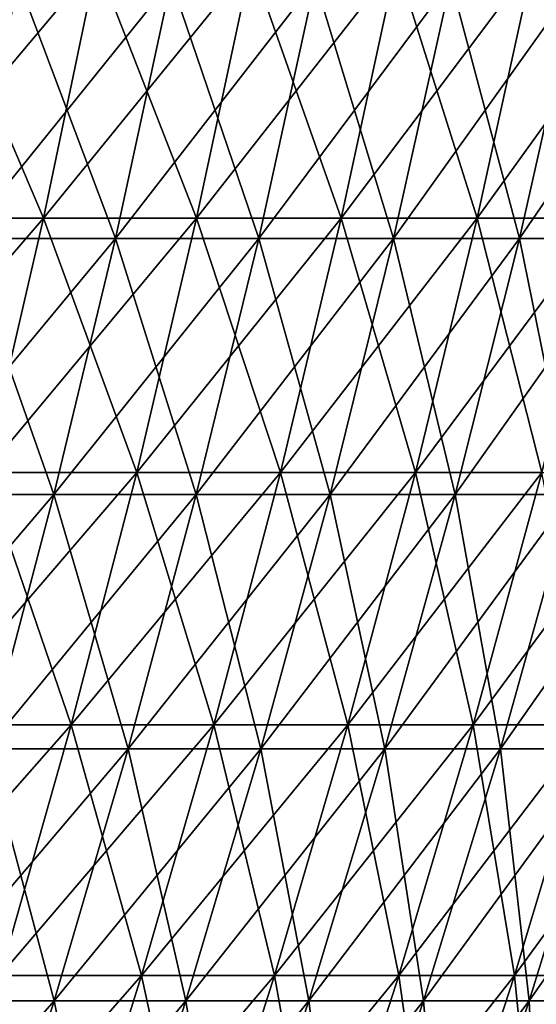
# Model space of a CAD drawing. Header units: millimetres. Extents: x -250 to 250, y 3898 to 4150.
# Tile 547 of 558: x 209 to 221, y 4070 to 4093. Entities that reach past the tile are written whole.
import ezdxf

# ---------------------------------------------------------------- set-up
doc = ezdxf.new("R2010")
doc.units = ezdxf.units.MM
doc.header["$LTSCALE"] = 5.599365
for name, color, linetype in [('2', 7, 'CONTINUOUS'), ('3', 7, 'CONTINUOUS'), ('4', 7, 'CONTINUOUS'), ('5', 7, 'CONTINUOUS')]:
    doc.layers.add(name, color=color, linetype=linetype)

msp = doc.modelspace()

# ---------------------------------------------------------------- linework, layer by layer
at = {"layer": '2', "color": 251, "linetype": 'Continuous', "true_color": 0x504f50}
for points in [[(209.809, 4088.298, -121.133), (205.979, 4088.298, -127.537), (211.076, 4094.359, -121.865), (209.809, 4088.298, -121.133)], [(211.076, 4094.359, -121.865), (205.979, 4088.298, -127.537), (207.223, 4094.359, -128.307), (211.076, 4094.359, -121.865)], [(213.439, 4088.298, -114.615), (209.809, 4088.298, -121.133), (214.729, 4094.359, -115.307), (213.439, 4088.298, -114.615)], [(214.729, 4094.359, -115.307), (209.809, 4088.298, -121.133), (211.076, 4094.359, -121.865), (214.729, 4094.359, -115.307)], [(216.868, 4088.298, -107.987), (213.439, 4088.298, -114.615), (218.178, 4094.359, -108.64), (216.868, 4088.298, -107.987)], [(218.178, 4094.359, -108.64), (213.439, 4088.298, -114.615), (214.729, 4094.359, -115.307), (218.178, 4094.359, -108.64)], [(220.09, 4088.298, -101.258), (216.868, 4088.298, -107.987), (221.42, 4094.359, -101.869), (220.09, 4088.298, -101.258)], [(221.42, 4094.359, -101.869), (216.868, 4088.298, -107.987), (218.178, 4094.359, -108.64), (221.42, 4094.359, -101.869)], [(223.104, 4088.298, -94.432), (220.09, 4088.298, -101.258), (224.452, 4094.359, -95.002), (223.104, 4088.298, -94.432)], [(224.452, 4094.359, -95.002), (220.09, 4088.298, -101.258), (221.42, 4094.359, -101.869), (224.452, 4094.359, -95.002)], [(208.411, 4082.276, -120.326), (204.606, 4082.276, -126.687), (209.809, 4088.298, -121.133), (208.411, 4082.276, -120.326)], [(209.809, 4088.298, -121.133), (204.606, 4082.276, -126.687), (205.979, 4088.298, -127.537), (209.809, 4088.298, -121.133)], [(212.017, 4082.276, -113.851), (208.411, 4082.276, -120.326), (213.439, 4088.298, -114.615), (212.017, 4082.276, -113.851)], [(213.439, 4088.298, -114.615), (208.411, 4082.276, -120.326), (209.809, 4088.298, -121.133), (213.439, 4088.298, -114.615)], [(215.423, 4082.276, -107.268), (212.017, 4082.276, -113.851), (216.868, 4088.298, -107.987), (215.423, 4082.276, -107.268)], [(216.868, 4088.298, -107.987), (212.017, 4082.276, -113.851), (213.439, 4088.298, -114.615), (216.868, 4088.298, -107.987)], [(218.624, 4082.276, -100.583), (215.423, 4082.276, -107.268), (220.09, 4088.298, -101.258), (218.624, 4082.276, -100.583)], [(220.09, 4088.298, -101.258), (215.423, 4082.276, -107.268), (216.868, 4088.298, -107.987), (220.09, 4088.298, -101.258)], [(221.618, 4082.276, -93.803), (218.624, 4082.276, -100.583), (223.104, 4088.298, -94.432), (221.618, 4082.276, -93.803)], [(223.104, 4088.298, -94.432), (218.624, 4082.276, -100.583), (220.09, 4088.298, -101.258), (223.104, 4088.298, -94.432)], [(210.463, 4076.295, -113.016), (206.883, 4076.295, -119.444), (212.017, 4082.276, -113.851), (210.463, 4076.295, -113.016)], [(212.017, 4082.276, -113.851), (206.883, 4076.295, -119.444), (208.411, 4082.276, -120.326), (212.017, 4082.276, -113.851)], [(213.844, 4076.295, -106.482), (210.463, 4076.295, -113.016), (215.423, 4082.276, -107.268), (213.844, 4076.295, -106.482)], [(215.423, 4082.276, -107.268), (210.463, 4076.295, -113.016), (212.017, 4082.276, -113.851), (215.423, 4082.276, -107.268)], [(217.022, 4076.295, -99.846), (213.844, 4076.295, -106.482), (218.624, 4082.276, -100.583), (217.022, 4076.295, -99.846)], [(218.624, 4082.276, -100.583), (213.844, 4076.295, -106.482), (215.423, 4082.276, -107.268), (218.624, 4082.276, -100.583)], [(219.994, 4076.295, -93.115), (217.022, 4076.295, -99.846), (221.618, 4082.276, -93.803), (219.994, 4076.295, -93.115)], [(221.618, 4082.276, -93.803), (217.022, 4076.295, -99.846), (218.624, 4082.276, -100.583), (221.618, 4082.276, -93.803)], [(222.757, 4076.295, -86.296), (219.994, 4076.295, -93.115), (224.401, 4082.276, -86.934), (222.757, 4076.295, -86.296)], [(224.401, 4082.276, -86.934), (219.994, 4076.295, -93.115), (221.618, 4082.276, -93.803), (224.401, 4082.276, -86.934)], [(208.779, 4070.361, -112.112), (205.227, 4070.361, -118.488), (210.463, 4076.295, -113.016), (208.779, 4070.361, -112.112)], [(210.463, 4076.295, -113.016), (205.227, 4070.361, -118.488), (206.883, 4076.295, -119.444), (210.463, 4076.295, -113.016)], [(212.132, 4070.361, -105.629), (208.779, 4070.361, -112.112), (213.844, 4076.295, -106.482), (212.132, 4070.361, -105.629)], [(213.844, 4076.295, -106.482), (208.779, 4070.361, -112.112), (210.463, 4076.295, -113.016), (213.844, 4076.295, -106.482)], [(215.284, 4070.361, -99.047), (212.132, 4070.361, -105.629), (217.022, 4076.295, -99.846), (215.284, 4070.361, -99.047)], [(217.022, 4076.295, -99.846), (212.132, 4070.361, -105.629), (213.844, 4076.295, -106.482), (217.022, 4076.295, -99.846)], [(218.232, 4070.361, -92.37), (215.284, 4070.361, -99.047), (219.994, 4076.295, -93.115), (218.232, 4070.361, -92.37)], [(219.994, 4076.295, -93.115), (215.284, 4070.361, -99.047), (217.022, 4076.295, -99.846), (219.994, 4076.295, -93.115)], [(220.973, 4070.361, -85.606), (218.232, 4070.361, -92.37), (222.757, 4076.295, -86.296), (220.973, 4070.361, -85.606)], [(222.757, 4076.295, -86.296), (218.232, 4070.361, -92.37), (219.994, 4076.295, -93.115), (222.757, 4076.295, -86.296)], [(223.505, 4070.361, -78.76), (220.973, 4070.361, -85.606), (225.309, 4076.295, -79.396), (223.505, 4070.361, -78.76)], [(225.309, 4076.295, -79.396), (220.973, 4070.361, -85.606), (222.757, 4076.295, -86.296), (225.309, 4076.295, -79.396)], [(210.288, 4064.476, -104.711), (206.964, 4064.476, -111.137), (212.132, 4070.361, -105.629), (210.288, 4064.476, -104.711)], [(212.132, 4070.361, -105.629), (206.964, 4064.476, -111.137), (208.779, 4070.361, -112.112), (212.132, 4070.361, -105.629)], [(213.413, 4064.476, -98.186), (210.288, 4064.476, -104.711), (215.284, 4070.361, -99.047), (213.413, 4064.476, -98.186)], [(215.284, 4070.361, -99.047), (210.288, 4064.476, -104.711), (212.132, 4070.361, -105.629), (215.284, 4070.361, -99.047)], [(216.336, 4064.476, -91.567), (213.413, 4064.476, -98.186), (218.232, 4070.361, -92.37), (216.336, 4064.476, -91.567)], [(218.232, 4070.361, -92.37), (213.413, 4064.476, -98.186), (215.284, 4070.361, -99.047), (218.232, 4070.361, -92.37)], [(219.053, 4064.476, -84.861), (216.336, 4064.476, -91.567), (220.973, 4070.361, -85.606), (219.053, 4064.476, -84.861)], [(220.973, 4070.361, -85.606), (216.336, 4064.476, -91.567), (218.232, 4070.361, -92.37), (220.973, 4070.361, -85.606)], [(221.562, 4064.476, -78.075), (219.053, 4064.476, -84.861), (223.505, 4070.361, -78.76), (221.562, 4064.476, -78.075)], [(223.505, 4070.361, -78.76), (219.053, 4064.476, -84.861), (220.973, 4070.361, -85.606), (223.505, 4070.361, -78.76)]]:
    msp.add_3dface(points, dxfattribs=at)
at = {"layer": '3', "color": 251, "linetype": 'Continuous', "true_color": 0x504f50}
for points in [[(205.979, 4088.298, 127.537), (209.809, 4088.298, 121.133), (207.223, 4094.359, 128.307), (205.979, 4088.298, 127.537)], [(207.223, 4094.359, 128.307), (209.809, 4088.298, 121.133), (211.076, 4094.359, 121.865), (207.223, 4094.359, 128.307)], [(209.809, 4088.298, 121.133), (213.439, 4088.298, 114.615), (211.076, 4094.359, 121.865), (209.809, 4088.298, 121.133)], [(211.076, 4094.359, 121.865), (213.439, 4088.298, 114.615), (214.729, 4094.359, 115.307), (211.076, 4094.359, 121.865)], [(213.439, 4088.298, 114.615), (216.868, 4088.298, 107.987), (214.729, 4094.359, 115.307), (213.439, 4088.298, 114.615)], [(214.729, 4094.359, 115.307), (216.868, 4088.298, 107.987), (218.178, 4094.359, 108.64), (214.729, 4094.359, 115.307)], [(216.868, 4088.298, 107.987), (220.09, 4088.298, 101.258), (218.178, 4094.359, 108.64), (216.868, 4088.298, 107.987)], [(218.178, 4094.359, 108.64), (220.09, 4088.298, 101.258), (221.42, 4094.359, 101.869), (218.178, 4094.359, 108.64)], [(220.09, 4088.298, 101.258), (223.104, 4088.298, 94.432), (221.42, 4094.359, 101.869), (220.09, 4088.298, 101.258)], [(221.42, 4094.359, 101.869), (223.104, 4088.298, 94.432), (224.452, 4094.359, 95.002), (221.42, 4094.359, 101.869)], [(205.979, 4088.298, 127.537), (208.411, 4082.276, 120.326), (209.809, 4088.298, 121.133), (205.979, 4088.298, 127.537)], [(208.411, 4082.276, 120.326), (212.017, 4082.276, 113.851), (209.809, 4088.298, 121.133), (208.411, 4082.276, 120.326)], [(209.809, 4088.298, 121.133), (212.017, 4082.276, 113.851), (213.439, 4088.298, 114.615), (209.809, 4088.298, 121.133)], [(212.017, 4082.276, 113.851), (215.423, 4082.276, 107.268), (213.439, 4088.298, 114.615), (212.017, 4082.276, 113.851)], [(213.439, 4088.298, 114.615), (215.423, 4082.276, 107.268), (216.868, 4088.298, 107.987), (213.439, 4088.298, 114.615)], [(215.423, 4082.276, 107.268), (218.624, 4082.276, 100.583), (216.868, 4088.298, 107.987), (215.423, 4082.276, 107.268)], [(216.868, 4088.298, 107.987), (218.624, 4082.276, 100.583), (220.09, 4088.298, 101.258), (216.868, 4088.298, 107.987)], [(218.624, 4082.276, 100.583), (221.618, 4082.276, 93.803), (220.09, 4088.298, 101.258), (218.624, 4082.276, 100.583)], [(220.09, 4088.298, 101.258), (221.618, 4082.276, 93.803), (223.104, 4088.298, 94.432), (220.09, 4088.298, 101.258)], [(206.883, 4076.295, 119.444), (210.463, 4076.295, 113.016), (208.411, 4082.276, 120.326), (206.883, 4076.295, 119.444)], [(208.411, 4082.276, 120.326), (210.463, 4076.295, 113.016), (212.017, 4082.276, 113.851), (208.411, 4082.276, 120.326)], [(210.463, 4076.295, 113.016), (213.844, 4076.295, 106.482), (212.017, 4082.276, 113.851), (210.463, 4076.295, 113.016)], [(212.017, 4082.276, 113.851), (213.844, 4076.295, 106.482), (215.423, 4082.276, 107.268), (212.017, 4082.276, 113.851)], [(213.844, 4076.295, 106.482), (217.022, 4076.295, 99.846), (215.423, 4082.276, 107.268), (213.844, 4076.295, 106.482)], [(215.423, 4082.276, 107.268), (217.022, 4076.295, 99.846), (218.624, 4082.276, 100.583), (215.423, 4082.276, 107.268)], [(217.022, 4076.295, 99.846), (219.994, 4076.295, 93.115), (218.624, 4082.276, 100.583), (217.022, 4076.295, 99.846)], [(218.624, 4082.276, 100.583), (219.994, 4076.295, 93.115), (221.618, 4082.276, 93.803), (218.624, 4082.276, 100.583)], [(219.994, 4076.295, 93.115), (222.757, 4076.295, 86.296), (221.618, 4082.276, 93.803), (219.994, 4076.295, 93.115)], [(206.883, 4076.295, 119.444), (208.779, 4070.361, 112.112), (210.463, 4076.295, 113.016), (206.883, 4076.295, 119.444)], [(208.779, 4070.361, 112.112), (212.132, 4070.361, 105.629), (210.463, 4076.295, 113.016), (208.779, 4070.361, 112.112)], [(210.463, 4076.295, 113.016), (212.132, 4070.361, 105.629), (213.844, 4076.295, 106.482), (210.463, 4076.295, 113.016)], [(212.132, 4070.361, 105.629), (215.284, 4070.361, 99.047), (213.844, 4076.295, 106.482), (212.132, 4070.361, 105.629)], [(213.844, 4076.295, 106.482), (215.284, 4070.361, 99.047), (217.022, 4076.295, 99.846), (213.844, 4076.295, 106.482)], [(215.284, 4070.361, 99.047), (218.232, 4070.361, 92.37), (217.022, 4076.295, 99.846), (215.284, 4070.361, 99.047)], [(217.022, 4076.295, 99.846), (218.232, 4070.361, 92.37), (219.994, 4076.295, 93.115), (217.022, 4076.295, 99.846)], [(218.232, 4070.361, 92.37), (220.973, 4070.361, 85.606), (219.994, 4076.295, 93.115), (218.232, 4070.361, 92.37)], [(219.994, 4076.295, 93.115), (220.973, 4070.361, 85.606), (222.757, 4076.295, 86.296), (219.994, 4076.295, 93.115)], [(220.973, 4070.361, 85.606), (223.505, 4070.361, 78.76), (222.757, 4076.295, 86.296), (220.973, 4070.361, 85.606)], [(206.964, 4064.476, 111.137), (210.288, 4064.476, 104.711), (208.779, 4070.361, 112.112), (206.964, 4064.476, 111.137)], [(208.779, 4070.361, 112.112), (210.288, 4064.476, 104.711), (212.132, 4070.361, 105.629), (208.779, 4070.361, 112.112)], [(210.288, 4064.476, 104.711), (213.413, 4064.476, 98.186), (212.132, 4070.361, 105.629), (210.288, 4064.476, 104.711)], [(212.132, 4070.361, 105.629), (213.413, 4064.476, 98.186), (215.284, 4070.361, 99.047), (212.132, 4070.361, 105.629)], [(213.413, 4064.476, 98.186), (216.336, 4064.476, 91.567), (215.284, 4070.361, 99.047), (213.413, 4064.476, 98.186)], [(215.284, 4070.361, 99.047), (216.336, 4064.476, 91.567), (218.232, 4070.361, 92.37), (215.284, 4070.361, 99.047)], [(216.336, 4064.476, 91.567), (219.053, 4064.476, 84.861), (218.232, 4070.361, 92.37), (216.336, 4064.476, 91.567)], [(218.232, 4070.361, 92.37), (219.053, 4064.476, 84.861), (220.973, 4070.361, 85.606), (218.232, 4070.361, 92.37)], [(219.053, 4064.476, 84.861), (221.562, 4064.476, 78.075), (220.973, 4070.361, 85.606), (219.053, 4064.476, 84.861)], [(220.973, 4070.361, 85.606), (221.562, 4064.476, 78.075), (223.505, 4070.361, 78.76), (220.973, 4070.361, 85.606)]]:
    msp.add_3dface(points, dxfattribs=at)
at = {"layer": '4', "color": 155, "linetype": 'Continuous', "true_color": 0x4a708c}
for points in [[(211.512, 4087.818, 113.579), (207.914, 4087.818, 120.039), (212.832, 4093.922, 114.288), (211.512, 4087.818, 113.579)], [(212.832, 4093.922, 114.288), (207.914, 4087.818, 120.039), (209.212, 4093.922, 120.788), (212.832, 4093.922, 114.288)], [(214.909, 4087.818, 107.012), (211.512, 4087.818, 113.579), (216.251, 4093.922, 107.68), (214.909, 4087.818, 107.012)], [(216.251, 4093.922, 107.68), (211.512, 4087.818, 113.579), (212.832, 4093.922, 114.288), (216.251, 4093.922, 107.68)], [(218.102, 4087.818, 100.343), (214.909, 4087.818, 107.012), (219.464, 4093.922, 100.969), (218.102, 4087.818, 100.343)], [(219.464, 4093.922, 100.969), (214.909, 4087.818, 107.012), (216.251, 4093.922, 107.68), (219.464, 4093.922, 100.969)], [(221.089, 4087.818, 93.579), (218.102, 4087.818, 100.343), (222.469, 4093.922, 94.163), (221.089, 4087.818, 93.579)], [(222.469, 4093.922, 94.163), (218.102, 4087.818, 100.343), (219.464, 4093.922, 100.969), (222.469, 4093.922, 94.163)], [(223.866, 4087.818, 86.726), (221.089, 4087.818, 93.579), (225.264, 4093.922, 87.268), (223.866, 4087.818, 86.726)], [(225.264, 4093.922, 87.268), (221.089, 4087.818, 93.579), (222.469, 4093.922, 94.163), (225.264, 4093.922, 87.268)], [(210.055, 4081.754, 112.797), (206.482, 4081.754, 119.212), (211.512, 4087.818, 113.579), (210.055, 4081.754, 112.797)], [(211.512, 4087.818, 113.579), (206.482, 4081.754, 119.212), (207.914, 4087.818, 120.039), (211.512, 4087.818, 113.579)], [(213.429, 4081.754, 106.275), (210.055, 4081.754, 112.797), (214.909, 4087.818, 107.012), (213.429, 4081.754, 106.275)], [(214.909, 4087.818, 107.012), (210.055, 4081.754, 112.797), (211.512, 4087.818, 113.579), (214.909, 4087.818, 107.012)], [(216.601, 4081.754, 99.652), (213.429, 4081.754, 106.275), (218.102, 4087.818, 100.343), (216.601, 4081.754, 99.652)], [(218.102, 4087.818, 100.343), (213.429, 4081.754, 106.275), (214.909, 4087.818, 107.012), (218.102, 4087.818, 100.343)], [(219.567, 4081.754, 92.935), (216.601, 4081.754, 99.652), (221.089, 4087.818, 93.579), (219.567, 4081.754, 92.935)], [(221.089, 4087.818, 93.579), (216.601, 4081.754, 99.652), (218.102, 4087.818, 100.343), (221.089, 4087.818, 93.579)], [(222.325, 4081.754, 86.129), (219.567, 4081.754, 92.935), (223.866, 4087.818, 86.726), (222.325, 4081.754, 86.129)], [(223.866, 4087.818, 86.726), (219.567, 4081.754, 92.935), (221.089, 4087.818, 93.579), (223.866, 4087.818, 86.726)], [(208.464, 4075.733, 111.943), (204.918, 4075.733, 118.309), (210.055, 4081.754, 112.797), (208.464, 4075.733, 111.943)], [(210.055, 4081.754, 112.797), (204.918, 4075.733, 118.309), (206.482, 4081.754, 119.212), (210.055, 4081.754, 112.797)], [(211.812, 4075.733, 105.47), (208.464, 4075.733, 111.943), (213.429, 4081.754, 106.275), (211.812, 4075.733, 105.47)], [(213.429, 4081.754, 106.275), (208.464, 4075.733, 111.943), (210.055, 4081.754, 112.797), (213.429, 4081.754, 106.275)], [(214.96, 4075.733, 98.897), (211.812, 4075.733, 105.47), (216.601, 4081.754, 99.652), (214.96, 4075.733, 98.897)], [(216.601, 4081.754, 99.652), (211.812, 4075.733, 105.47), (213.429, 4081.754, 106.275), (216.601, 4081.754, 99.652)], [(217.903, 4075.733, 92.231), (214.96, 4075.733, 98.897), (219.567, 4081.754, 92.935), (217.903, 4075.733, 92.231)], [(219.567, 4081.754, 92.935), (214.96, 4075.733, 98.897), (216.601, 4081.754, 99.652), (219.567, 4081.754, 92.935)], [(220.64, 4075.733, 85.477), (217.903, 4075.733, 92.231), (222.325, 4081.754, 86.129), (220.64, 4075.733, 85.477)], [(222.325, 4081.754, 86.129), (217.903, 4075.733, 92.231), (219.567, 4081.754, 92.935), (222.325, 4081.754, 86.129)], [(223.168, 4075.733, 78.641), (220.64, 4075.733, 85.477), (224.871, 4081.754, 79.242), (223.168, 4075.733, 78.641)], [(224.871, 4081.754, 79.242), (220.64, 4075.733, 85.477), (222.325, 4081.754, 86.129), (224.871, 4081.754, 79.242)], [(210.059, 4069.76, 104.597), (206.739, 4069.76, 111.016), (211.812, 4075.733, 105.47), (210.059, 4069.76, 104.597)], [(211.812, 4075.733, 105.47), (206.739, 4069.76, 111.016), (208.464, 4075.733, 111.943), (211.812, 4075.733, 105.47)], [(213.181, 4069.76, 98.079), (210.059, 4069.76, 104.597), (214.96, 4075.733, 98.897), (213.181, 4069.76, 98.079)], [(214.96, 4075.733, 98.897), (210.059, 4069.76, 104.597), (211.812, 4075.733, 105.47), (214.96, 4075.733, 98.897)], [(216.1, 4069.76, 91.467), (213.181, 4069.76, 98.079), (217.903, 4075.733, 92.231), (216.1, 4069.76, 91.467)], [(217.903, 4075.733, 92.231), (213.181, 4069.76, 98.079), (214.96, 4075.733, 98.897), (217.903, 4075.733, 92.231)], [(218.814, 4069.76, 84.769), (216.1, 4069.76, 91.467), (220.64, 4075.733, 85.477), (218.814, 4069.76, 84.769)], [(220.64, 4075.733, 85.477), (216.1, 4069.76, 91.467), (217.903, 4075.733, 92.231), (220.64, 4075.733, 85.477)], [(221.321, 4069.76, 77.991), (218.814, 4069.76, 84.769), (223.168, 4075.733, 78.641), (221.321, 4069.76, 77.991)], [(223.168, 4075.733, 78.641), (218.814, 4069.76, 84.769), (220.64, 4075.733, 85.477), (223.168, 4075.733, 78.641)], [(223.618, 4069.76, 71.138), (221.321, 4069.76, 77.991), (225.484, 4075.733, 71.732), (223.618, 4069.76, 71.138)], [(225.484, 4075.733, 71.732), (221.321, 4069.76, 77.991), (223.168, 4075.733, 78.641), (225.484, 4075.733, 71.732)], [(208.172, 4063.839, 103.657), (204.881, 4063.839, 110.019), (210.059, 4069.76, 104.597), (208.172, 4063.839, 103.657)], [(210.059, 4069.76, 104.597), (204.881, 4063.839, 110.019), (206.739, 4069.76, 111.016), (210.059, 4069.76, 104.597)], [(211.265, 4063.839, 97.197), (208.172, 4063.839, 103.657), (213.181, 4069.76, 98.079), (211.265, 4063.839, 97.197)], [(213.181, 4069.76, 98.079), (208.172, 4063.839, 103.657), (210.059, 4069.76, 104.597), (213.181, 4069.76, 98.079)], [(214.158, 4063.839, 90.645), (211.265, 4063.839, 97.197), (216.1, 4069.76, 91.467), (214.158, 4063.839, 90.645)], [(216.1, 4069.76, 91.467), (211.265, 4063.839, 97.197), (213.181, 4069.76, 98.079), (216.1, 4069.76, 91.467)], [(216.848, 4063.839, 84.007), (214.158, 4063.839, 90.645), (218.814, 4069.76, 84.769), (216.848, 4063.839, 84.007)], [(218.814, 4069.76, 84.769), (214.158, 4063.839, 90.645), (216.1, 4069.76, 91.467), (218.814, 4069.76, 84.769)], [(219.332, 4063.839, 77.29), (216.848, 4063.839, 84.007), (221.321, 4069.76, 77.991), (219.332, 4063.839, 77.29)], [(221.321, 4069.76, 77.991), (216.848, 4063.839, 84.007), (218.814, 4069.76, 84.769), (221.321, 4069.76, 77.991)], [(221.608, 4063.839, 70.499), (219.332, 4063.839, 77.29), (223.618, 4069.76, 71.138), (221.608, 4063.839, 70.499)], [(223.618, 4069.76, 71.138), (219.332, 4063.839, 77.29), (221.321, 4069.76, 77.991), (223.618, 4069.76, 71.138)]]:
    msp.add_3dface(points, dxfattribs=at)
at = {"layer": '5', "color": 155, "linetype": 'Continuous', "true_color": 0x4a708c}
for points in [[(207.914, 4087.818, -120.039), (211.512, 4087.818, -113.579), (209.212, 4093.922, -120.788), (207.914, 4087.818, -120.039)], [(209.212, 4093.922, -120.788), (211.512, 4087.818, -113.579), (212.832, 4093.922, -114.288), (209.212, 4093.922, -120.788)], [(211.512, 4087.818, -113.579), (214.909, 4087.818, -107.012), (212.832, 4093.922, -114.288), (211.512, 4087.818, -113.579)], [(212.832, 4093.922, -114.288), (214.909, 4087.818, -107.012), (216.251, 4093.922, -107.68), (212.832, 4093.922, -114.288)], [(214.909, 4087.818, -107.012), (218.102, 4087.818, -100.343), (216.251, 4093.922, -107.68), (214.909, 4087.818, -107.012)], [(216.251, 4093.922, -107.68), (218.102, 4087.818, -100.343), (219.464, 4093.922, -100.969), (216.251, 4093.922, -107.68)], [(218.102, 4087.818, -100.343), (221.089, 4087.818, -93.579), (219.464, 4093.922, -100.969), (218.102, 4087.818, -100.343)], [(219.464, 4093.922, -100.969), (221.089, 4087.818, -93.579), (222.469, 4093.922, -94.163), (219.464, 4093.922, -100.969)], [(221.089, 4087.818, -93.579), (223.866, 4087.818, -86.726), (222.469, 4093.922, -94.163), (221.089, 4087.818, -93.579)], [(206.482, 4081.754, -119.212), (210.055, 4081.754, -112.797), (207.914, 4087.818, -120.039), (206.482, 4081.754, -119.212)], [(207.914, 4087.818, -120.039), (210.055, 4081.754, -112.797), (211.512, 4087.818, -113.579), (207.914, 4087.818, -120.039)], [(210.055, 4081.754, -112.797), (213.429, 4081.754, -106.275), (211.512, 4087.818, -113.579), (210.055, 4081.754, -112.797)], [(211.512, 4087.818, -113.579), (213.429, 4081.754, -106.275), (214.909, 4087.818, -107.012), (211.512, 4087.818, -113.579)], [(213.429, 4081.754, -106.275), (216.601, 4081.754, -99.652), (214.909, 4087.818, -107.012), (213.429, 4081.754, -106.275)], [(214.909, 4087.818, -107.012), (216.601, 4081.754, -99.652), (218.102, 4087.818, -100.343), (214.909, 4087.818, -107.012)], [(216.601, 4081.754, -99.652), (219.567, 4081.754, -92.935), (218.102, 4087.818, -100.343), (216.601, 4081.754, -99.652)], [(218.102, 4087.818, -100.343), (219.567, 4081.754, -92.935), (221.089, 4087.818, -93.579), (218.102, 4087.818, -100.343)], [(219.567, 4081.754, -92.935), (222.325, 4081.754, -86.129), (221.089, 4087.818, -93.579), (219.567, 4081.754, -92.935)], [(221.089, 4087.818, -93.579), (222.325, 4081.754, -86.129), (223.866, 4087.818, -86.726), (221.089, 4087.818, -93.579)], [(206.482, 4081.754, -119.212), (208.464, 4075.733, -111.943), (210.055, 4081.754, -112.797), (206.482, 4081.754, -119.212)], [(208.464, 4075.733, -111.943), (211.812, 4075.733, -105.47), (210.055, 4081.754, -112.797), (208.464, 4075.733, -111.943)], [(210.055, 4081.754, -112.797), (211.812, 4075.733, -105.47), (213.429, 4081.754, -106.275), (210.055, 4081.754, -112.797)], [(211.812, 4075.733, -105.47), (214.96, 4075.733, -98.897), (213.429, 4081.754, -106.275), (211.812, 4075.733, -105.47)], [(213.429, 4081.754, -106.275), (214.96, 4075.733, -98.897), (216.601, 4081.754, -99.652), (213.429, 4081.754, -106.275)], [(214.96, 4075.733, -98.897), (217.903, 4075.733, -92.231), (216.601, 4081.754, -99.652), (214.96, 4075.733, -98.897)], [(216.601, 4081.754, -99.652), (217.903, 4075.733, -92.231), (219.567, 4081.754, -92.935), (216.601, 4081.754, -99.652)], [(217.903, 4075.733, -92.231), (220.64, 4075.733, -85.477), (219.567, 4081.754, -92.935), (217.903, 4075.733, -92.231)], [(219.567, 4081.754, -92.935), (220.64, 4075.733, -85.477), (222.325, 4081.754, -86.129), (219.567, 4081.754, -92.935)], [(220.64, 4075.733, -85.477), (223.168, 4075.733, -78.641), (222.325, 4081.754, -86.129), (220.64, 4075.733, -85.477)], [(206.739, 4069.76, -111.016), (210.059, 4069.76, -104.597), (208.464, 4075.733, -111.943), (206.739, 4069.76, -111.016)], [(208.464, 4075.733, -111.943), (210.059, 4069.76, -104.597), (211.812, 4075.733, -105.47), (208.464, 4075.733, -111.943)], [(210.059, 4069.76, -104.597), (213.181, 4069.76, -98.079), (211.812, 4075.733, -105.47), (210.059, 4069.76, -104.597)], [(211.812, 4075.733, -105.47), (213.181, 4069.76, -98.079), (214.96, 4075.733, -98.897), (211.812, 4075.733, -105.47)], [(213.181, 4069.76, -98.079), (216.1, 4069.76, -91.467), (214.96, 4075.733, -98.897), (213.181, 4069.76, -98.079)], [(214.96, 4075.733, -98.897), (216.1, 4069.76, -91.467), (217.903, 4075.733, -92.231), (214.96, 4075.733, -98.897)], [(216.1, 4069.76, -91.467), (218.814, 4069.76, -84.769), (217.903, 4075.733, -92.231), (216.1, 4069.76, -91.467)], [(217.903, 4075.733, -92.231), (218.814, 4069.76, -84.769), (220.64, 4075.733, -85.477), (217.903, 4075.733, -92.231)], [(218.814, 4069.76, -84.769), (221.321, 4069.76, -77.991), (220.64, 4075.733, -85.477), (218.814, 4069.76, -84.769)], [(220.64, 4075.733, -85.477), (221.321, 4069.76, -77.991), (223.168, 4075.733, -78.641), (220.64, 4075.733, -85.477)], [(221.321, 4069.76, -77.991), (223.618, 4069.76, -71.138), (223.168, 4075.733, -78.641), (221.321, 4069.76, -77.991)], [(206.739, 4069.76, -111.016), (208.172, 4063.839, -103.657), (210.059, 4069.76, -104.597), (206.739, 4069.76, -111.016)], [(208.172, 4063.839, -103.657), (211.265, 4063.839, -97.197), (210.059, 4069.76, -104.597), (208.172, 4063.839, -103.657)], [(210.059, 4069.76, -104.597), (211.265, 4063.839, -97.197), (213.181, 4069.76, -98.079), (210.059, 4069.76, -104.597)], [(211.265, 4063.839, -97.197), (214.158, 4063.839, -90.645), (213.181, 4069.76, -98.079), (211.265, 4063.839, -97.197)], [(213.181, 4069.76, -98.079), (214.158, 4063.839, -90.645), (216.1, 4069.76, -91.467), (213.181, 4069.76, -98.079)], [(214.158, 4063.839, -90.645), (216.848, 4063.839, -84.007), (216.1, 4069.76, -91.467), (214.158, 4063.839, -90.645)], [(216.1, 4069.76, -91.467), (216.848, 4063.839, -84.007), (218.814, 4069.76, -84.769), (216.1, 4069.76, -91.467)], [(216.848, 4063.839, -84.007), (219.332, 4063.839, -77.29), (218.814, 4069.76, -84.769), (216.848, 4063.839, -84.007)], [(218.814, 4069.76, -84.769), (219.332, 4063.839, -77.29), (221.321, 4069.76, -77.991), (218.814, 4069.76, -84.769)], [(219.332, 4063.839, -77.29), (221.608, 4063.839, -70.499), (221.321, 4069.76, -77.991), (219.332, 4063.839, -77.29)], [(221.321, 4069.76, -77.991), (221.608, 4063.839, -70.499), (223.618, 4069.76, -71.138), (221.321, 4069.76, -77.991)]]:
    msp.add_3dface(points, dxfattribs=at)

doc.saveas('drawing.dxf')
